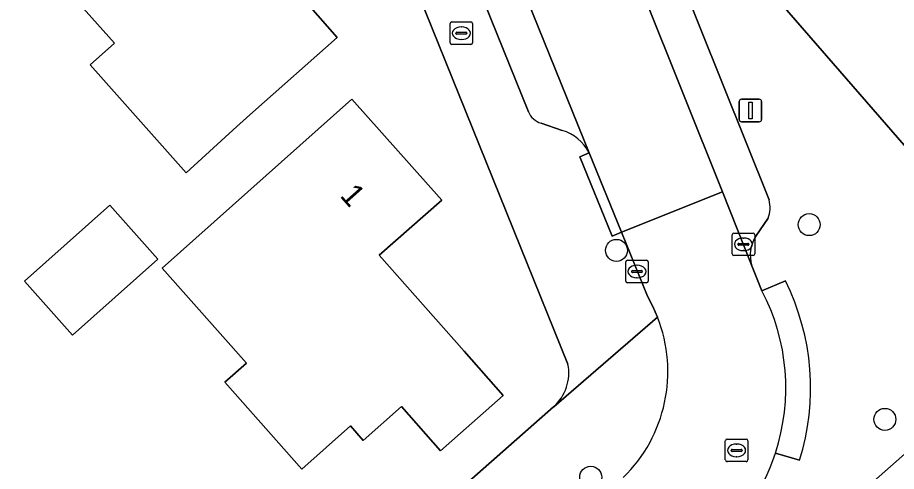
# Model space of a CAD drawing. Extents: x 157320 to 158835, y 386650 to 388491.
# Drawn here: x 157714.11 to 157753.09, y 387943.85 to 387963.99 of the extents above; entities that cross this region are included whole.
import ezdxf

# ---------------------------------------------------------------- set-up
doc = ezdxf.new("R2010")
doc.units = 0
for name, color, linetype in [('IMGEO_Boom', 7, 'Continuous'), ('IMGEO_Brandkraan', 7, 'Continuous'), ('IMGEO_Erf', 7, 'Continuous'), ('IMGEO_Kolk', 7, 'Continuous'), ('IMGEO_Lichtmast', 7, 'Continuous'), ('IMGEO_Pand', 7, 'Continuous'), ('IMGEO_Pand_nummerreeks', 7, 'Continuous'), ('IMGEO_Parkeervlak_open', 7, 'Continuous'), ('IMGEO_Rijbaan_lokaal_open', 7, 'Continuous'), ('IMGEO_Rioolput', 7, 'Continuous'), ('IMGEO_Voetpad_open', 7, 'Continuous')]:
    doc.layers.add(name, color=color, linetype=linetype)

msp = doc.modelspace()

# ---------------------------------------------------------------- linework, layer by layer
at = {"layer": 'IMGEO_Boom'}
for centre in [(157749.218, 387954.802), (157740.672, 387953.659), (157752.575, 387946.158), (157739.532, 387943.589)]:
    msp.add_circle(centre, 0.489, dxfattribs=at)
at = {"layer": 'IMGEO_Brandkraan'}
for p, q in [((157733.364, 387963.799), (157734.216, 387963.799)), ((157733.289, 387962.873), (157733.289, 387963.725)), ((157733.777, 387963.579), (157733.802, 387963.579)), ((157734.29, 387963.725), (157734.29, 387962.873)), ((157733.548, 387963.293), (157733.548, 387963.305)), ((157733.986, 387963.256), (157733.588, 387963.256)), ((157733.591, 387963.342), (157733.989, 387963.342)), ((157733.8, 387963.019), (157733.775, 387963.019)), ((157734.032, 387963.305), (157734.032, 387963.293)), ((157734.216, 387962.799), (157733.364, 387962.799))]:
    msp.add_line(p, q, dxfattribs=at)
for points in [[(157733.364, 387963.799), (157734.216, 387963.799)], [(157733.289, 387962.873), (157733.289, 387963.725)], [(157734.29, 387963.725), (157734.29, 387962.873)], [(157734.216, 387962.799), (157733.364, 387962.799)]]:
    msp.add_lwpolyline(points, dxfattribs=at)
for centre, radius, start, end in [((157733.366, 387963.723), 0.0765, 91.552, 178.448), ((157733.366, 387963.723), 0.0765, 91.552, 178.448), ((157734.214, 387963.723), 0.0765, 1.552, 88.448), ((157734.214, 387963.723), 0.0765, 1.552, 88.448), ((157733.588, 387963.302), 0.0403, 85.8775, 175.7526), ((157733.585, 387963.292), 0.0366, 178.938, 274.7102), ((157733.989, 387963.299), 0.043, 264.8664, 352.4533), ((157733.993, 387963.304), 0.0386, 1.7309, 96.639), ((157733.366, 387962.875), 0.0765, 181.552, 268.448), ((157733.366, 387962.875), 0.0765, 181.552, 268.448), ((157734.214, 387962.875), 0.0765, 271.552, 358.448), ((157734.214, 387962.875), 0.0765, 271.552, 358.448)]:
    msp.add_arc(centre, radius, start, end, dxfattribs=at)
for centre, major_axis, ratio, start_param, end_param in [((157733.776, 387963.299), (-0.387, 0.002), 0.722429, 4.712389, 7.853982), ((157733.801, 387963.299), (-0.39, 0.002), 0.717154, 1.570796, 4.712389)]:
    msp.add_ellipse(centre, major_axis=major_axis, ratio=ratio, start_param=start_param, end_param=end_param, dxfattribs=at)
at = {"layer": 'IMGEO_Erf'}
for points in [[(157732.465, 388000), (157734.153, 387996.044), (157745.758, 387967.175), (157756.882, 387954.369)], [(157738.52, 387948.612), (157727.978, 387974.746), (157728.727, 387976.286)], [(157768.419, 387957.84), (157741.631, 387934.174), (157744.27, 387931.19), (157746.63, 387933.277), (157746.359, 387933.585), (157748.138, 387935.158), (157749.955, 387936.764), (157750.226, 387936.456), (157751.358, 387937.457), (157751.604, 387937.18), (157752.593, 387938.054), (157752.347, 387938.331), (157752.456, 387938.428), (157752.586, 387938.543), (157752.832, 387938.266), (157753.836, 387939.153)], [(157709.573, 387921.749), (157716.058, 387927.469), (157721.233, 387932.033), (157734.51, 387943.741), (157737.884, 387946.716)]]:
    msp.add_lwpolyline(points, dxfattribs=at)
for points in [[(157714.892, 387966.803), (157719.582, 387970.97), (157723.32, 387974.29), (157727.28, 387969.82), (157724.53, 387967.4), (157728.28, 387963.11), (157724.543, 387959.789), (157723.828, 387959.153), (157721.579, 387957.108), (157717.321, 387961.897), (157718.4, 387962.856)], [(157728.93, 387960.37), (157732.92, 387955.89), (157730.14, 387953.45), (157733.91, 387949.18), (157735.644, 387947.216), (157732.869, 387944.76), (157731.136, 387946.722), (157729.44, 387945.22), (157728.868, 387945.864), (157726.714, 387943.951), (157723.294, 387947.803), (157724.258, 387948.659), (157720.521, 387952.868)], [(157718.196, 387955.661), (157720.326, 387953.274), (157716.544, 387949.901), (157714.415, 387952.287)]]:
    msp.add_lwpolyline(points, close=True, dxfattribs=at)
msp.add_arc((157736.523, 387948.227), 2.034, 312.0066, 10.9061, dxfattribs=at)
at = {"layer": 'IMGEO_Kolk'}
for p, q in [((157745.877, 387954.428), (157746.729, 387954.428)), ((157745.802, 387953.502), (157745.802, 387954.354)), ((157746.29, 387954.208), (157746.315, 387954.208)), ((157746.803, 387954.354), (157746.803, 387953.502)), ((157746.061, 387953.922), (157746.061, 387953.934)), ((157746.499, 387953.885), (157746.101, 387953.885)), ((157746.104, 387953.971), (157746.502, 387953.971)), ((157746.313, 387953.648), (157746.288, 387953.648)), ((157746.545, 387953.934), (157746.545, 387953.922)), ((157746.729, 387953.428), (157745.877, 387953.428)), ((157741.079, 387952.295), (157741.079, 387953.147)), ((157741.154, 387953.221), (157742.006, 387953.221)), ((157741.567, 387953.001), (157741.592, 387953.001)), ((157742.08, 387953.147), (157742.08, 387952.295)), ((157741.338, 387952.715), (157741.338, 387952.727)), ((157741.776, 387952.678), (157741.378, 387952.678)), ((157741.381, 387952.764), (157741.779, 387952.764)), ((157741.822, 387952.727), (157741.822, 387952.715)), ((157742.006, 387952.221), (157741.154, 387952.221)), ((157741.59, 387952.441), (157741.565, 387952.441))]:
    msp.add_line(p, q, dxfattribs=at)
for points in [[(157745.877, 387954.428), (157746.729, 387954.428)], [(157745.802, 387953.502), (157745.802, 387954.354)], [(157746.803, 387954.354), (157746.803, 387953.502)], [(157746.729, 387953.428), (157745.877, 387953.428)], [(157741.079, 387952.295), (157741.079, 387953.147)], [(157741.154, 387953.221), (157742.006, 387953.221)], [(157742.08, 387953.147), (157742.08, 387952.295)], [(157742.006, 387952.221), (157741.154, 387952.221)]]:
    msp.add_lwpolyline(points, dxfattribs=at)
for centre, radius, start, end in [((157745.879, 387954.352), 0.0765, 91.552, 178.448), ((157745.879, 387954.352), 0.0765, 91.552, 178.448), ((157746.727, 387954.352), 0.0765, 1.552, 88.448), ((157746.727, 387954.352), 0.0765, 1.552, 88.448), ((157746.101, 387953.931), 0.0403, 85.8775, 175.7526), ((157746.098, 387953.921), 0.0366, 178.938, 274.7102), ((157746.502, 387953.928), 0.043, 264.8664, 352.4533), ((157746.506, 387953.933), 0.0386, 1.7309, 96.639), ((157745.879, 387953.504), 0.0765, 181.552, 268.448), ((157745.879, 387953.504), 0.0765, 181.552, 268.448), ((157746.727, 387953.504), 0.0765, 271.552, 358.448), ((157746.727, 387953.504), 0.0765, 271.552, 358.448), ((157741.156, 387953.145), 0.0765, 91.552, 178.448), ((157741.156, 387953.145), 0.0765, 91.552, 178.448), ((157742.004, 387953.145), 0.0765, 1.552, 88.448), ((157742.004, 387953.145), 0.0765, 1.552, 88.448), ((157741.378, 387952.724), 0.0403, 85.8775, 175.7526), ((157741.375, 387952.714), 0.0366, 178.938, 274.7102), ((157741.779, 387952.721), 0.043, 264.8664, 352.4533), ((157741.783, 387952.726), 0.0386, 1.7309, 96.639), ((157741.156, 387952.297), 0.0765, 181.552, 268.448), ((157741.156, 387952.297), 0.0765, 181.552, 268.448), ((157742.004, 387952.297), 0.0765, 271.552, 358.448), ((157742.004, 387952.297), 0.0765, 271.552, 358.448)]:
    msp.add_arc(centre, radius, start, end, dxfattribs=at)
for centre, major_axis, ratio, start_param, end_param in [((157746.289, 387953.928), (-0.387, 0.002), 0.722429, 4.712389, 7.853982), ((157746.314, 387953.928), (-0.39, 0.002), 0.717154, 1.570796, 4.712389), ((157741.566, 387952.721), (-0.387, 0.002), 0.722429, 4.712389, 7.853982), ((157741.591, 387952.721), (-0.39, 0.002), 0.717154, 1.570796, 4.712389)]:
    msp.add_ellipse(centre, major_axis=major_axis, ratio=ratio, start_param=start_param, end_param=end_param, dxfattribs=at)
at = {"layer": 'IMGEO_Lichtmast'}
for p, q in [((157746.115, 387959.467), (157746.115, 387960.267)), ((157746.115, 387960.267), (157746.115, 387959.467)), ((157746.215, 387960.367), (157747.005, 387960.367)), ((157747.005, 387960.367), (157746.215, 387960.367)), ((157747.105, 387960.267), (157747.105, 387959.467)), ((157747.105, 387959.467), (157747.105, 387960.267)), ((157747.005, 387959.367), (157746.215, 387959.367)), ((157746.215, 387959.367), (157747.005, 387959.367))]:
    msp.add_line(p, q, dxfattribs=at)
msp.add_lwpolyline([(157746.535, 387960.242), (157746.685, 387960.242), (157746.685, 387959.492), (157746.535, 387959.492), (157746.535, 387960.242)], dxfattribs=at)
for centre, start, end in [((157746.215, 387960.267), 90, 180), ((157746.215, 387960.267), 90, 180), ((157747.005, 387960.267), 0, 90), ((157747.005, 387960.267), 360, 90), ((157746.215, 387959.467), 180, 270), ((157746.215, 387959.467), 180, 270), ((157747.005, 387959.467), 270, 0), ((157747.005, 387959.467), 270, 0)]:
    msp.add_arc(centre, 0.1, start, end, dxfattribs=at)
at = {"layer": 'IMGEO_Pand'}
for points in [[(157724.53, 387967.4), (157727.28, 387969.82), (157723.32, 387974.29), (157719.582, 387970.97), (157714.892, 387966.803), (157718.4, 387962.856), (157717.321, 387961.897), (157721.579, 387957.108), (157723.828, 387959.153), (157724.543, 387959.789), (157728.28, 387963.11)], [(157730.14, 387953.45), (157732.92, 387955.89), (157728.93, 387960.37), (157720.521, 387952.868), (157724.258, 387948.659), (157723.294, 387947.803), (157726.714, 387943.951), (157728.868, 387945.864), (157729.44, 387945.22), (157731.136, 387946.722), (157732.869, 387944.76), (157735.644, 387947.216), (157733.91, 387949.18)], [(157720.326, 387953.274), (157718.196, 387955.661), (157714.415, 387952.287), (157716.544, 387949.901)]]:
    msp.add_lwpolyline(points, close=True, dxfattribs=at)
at = {"layer": 'IMGEO_Parkeervlak_open'}
for points in [[(157727.625, 388000), (157729.598, 387995.672), (157745.369, 387956.26), (157746.681, 387952.98)], [(157747.441, 387955.898), (157743.333, 387966.168), (157731.443, 387995.898)], [(157739.464, 387957.991), (157735.214, 387968.501)], [(157734.515, 387965.39), (157736.762, 387959.802)], [(157737.324, 387959.306), (157738.261, 387958.984)], [(157746.856, 387954.293), (157747.404, 387955.088)]]:
    msp.add_lwpolyline(points, dxfattribs=at)
for centre, radius, start, end in [((157737.597, 387960.182), 0.917, 204.4547, 252.6845), ((157737.696, 387957.074), 1.991, 27.4054, 73.5196), ((157746.097, 387955.554), 1.387, 340.3893, 14.3799), ((157748.136, 387953.454), 1.53, 146.7599, 198.0565)]:
    msp.add_arc(centre, radius, start, end, dxfattribs=at)
at = {"layer": 'IMGEO_Rijbaan_lokaal_open'}
for points in [[(157725.786, 387991.843), (157728.214, 387985.833), (157729.637, 387982.309), (157733.766, 387972.086), (157735.214, 387968.501), (157739.464, 387957.991), (157740.89, 387954.469), (157745.369, 387956.26), (157729.598, 387995.672)], [(157747.121, 387951.869), (157746.681, 387952.98), (157745.369, 387956.26), (157740.89, 387954.469), (157742.041, 387951.628), (157742.286, 387951.169), (157742.495, 387950.693)]]:
    msp.add_lwpolyline(points, dxfattribs=at)
for centre, radius, start, end in [((157738.883, 387947.553), 9.3, 341.8986, 27.6524), ((157736.343, 387948.283), 6.607, 314.5126, 21.3891), ((157738.896, 387947.551), 9.287, 308.2035, 341.8823)]:
    msp.add_arc(centre, radius, start, end, dxfattribs=at)
at = {"layer": 'IMGEO_Rioolput'}
for p, q in [((157745.499, 387944.354), (157745.499, 387945.206)), ((157745.574, 387945.28), (157746.426, 387945.28)), ((157745.987, 387945.06), (157746.012, 387945.06)), ((157746.5, 387945.206), (157746.5, 387944.354)), ((157745.758, 387944.774), (157745.758, 387944.786)), ((157746.196, 387944.737), (157745.798, 387944.737)), ((157745.801, 387944.823), (157746.199, 387944.823)), ((157746.242, 387944.786), (157746.242, 387944.774)), ((157746.426, 387944.28), (157745.574, 387944.28)), ((157746.01, 387944.5), (157745.985, 387944.5))]:
    msp.add_line(p, q, dxfattribs=at)
for points in [[(157745.499, 387944.354), (157745.499, 387945.206)], [(157745.574, 387945.28), (157746.426, 387945.28)], [(157746.5, 387945.206), (157746.5, 387944.354)], [(157746.426, 387944.28), (157745.574, 387944.28)]]:
    msp.add_lwpolyline(points, dxfattribs=at)
for centre, radius, start, end in [((157745.576, 387945.204), 0.0765, 91.552, 178.448), ((157745.576, 387945.204), 0.0765, 91.552, 178.448), ((157746.424, 387945.204), 0.0765, 1.552, 88.448), ((157746.424, 387945.204), 0.0765, 1.552, 88.448), ((157745.798, 387944.783), 0.0403, 85.8775, 175.7526), ((157745.795, 387944.773), 0.0366, 178.938, 274.7102), ((157746.199, 387944.78), 0.043, 264.8664, 352.4533), ((157746.203, 387944.785), 0.0386, 1.7309, 96.639), ((157745.576, 387944.356), 0.0765, 181.552, 268.448), ((157745.576, 387944.356), 0.0765, 181.552, 268.448), ((157746.424, 387944.356), 0.0765, 271.552, 358.448), ((157746.424, 387944.356), 0.0765, 271.552, 358.448)]:
    msp.add_arc(centre, radius, start, end, dxfattribs=at)
for centre, major_axis, ratio, start_param, end_param in [((157745.986, 387944.78), (-0.387, 0.002), 0.722429, 4.712389, 7.853982), ((157746.011, 387944.78), (-0.39, 0.002), 0.717154, 1.570796, 4.712389)]:
    msp.add_ellipse(centre, major_axis=major_axis, ratio=ratio, start_param=start_param, end_param=end_param, dxfattribs=at)
at = {"layer": 'IMGEO_Voetpad_open'}
for points in [[(157728.727, 387976.286), (157727.978, 387974.746), (157738.52, 387948.612)], [(157761.064, 387956.447), (157760.28, 387957.32), (157760.174, 387957.443), (157756.882, 387954.369), (157745.758, 387967.175), (157743.333, 387966.168), (157747.441, 387955.898)], [(157736.762, 387959.802), (157734.515, 387965.39)], [(157738.261, 387958.984), (157737.324, 387959.306)], [(157740.89, 387954.469), (157740.482, 387954.297), (157739.051, 387957.819), (157739.464, 387957.991)], [(157744.64, 387940.253), (157739.524, 387935.748), (157740.22, 387934.933), (157741.216, 387933.807), (157741.631, 387934.174), (157768.419, 387957.84)], [(157747.404, 387955.088), (157746.856, 387954.293)], [(157737.884, 387946.716), (157737.886, 387946.716), (157742.495, 387950.693), (157742.286, 387951.169), (157742.041, 387951.628), (157740.89, 387954.469)], [(157746.681, 387952.98), (157747.121, 387951.869), (157748.165, 387952.304)], [(157748.165, 387952.304), (157747.121, 387951.869)], [(157742.495, 387950.693), (157737.886, 387946.716), (157737.884, 387946.716), (157734.51, 387943.741), (157721.233, 387932.033), (157716.058, 387927.469), (157709.573, 387921.749)], [(157747.723, 387944.663), (157748.786, 387944.342)], [(157748.786, 387944.342), (157747.723, 387944.663)]]:
    msp.add_lwpolyline(points, dxfattribs=at)
msp.add_lwpolyline([(157740.89, 387954.469), (157739.464, 387957.991), (157739.051, 387957.819), (157740.482, 387954.297)], close=True, dxfattribs=at)
for centre, radius, start, end in [((157737.597, 387960.182), 0.917, 204.4547, 252.6845), ((157737.696, 387957.074), 1.991, 27.4054, 73.5196), ((157746.097, 387955.554), 1.387, 340.3893, 14.3799), ((157748.136, 387953.454), 1.53, 146.7599, 198.0565), ((157738.631, 387947.555), 10.651, 342.442, 26.4775), ((157738.631, 387947.555), 10.651, 342.442, 26.4775), ((157738.883, 387947.553), 9.3, 341.8986, 27.6524), ((157736.343, 387948.283), 6.607, 314.5126, 21.3891), ((157736.523, 387948.227), 2.034, 312.0066, 10.9061), ((157738.896, 387947.551), 9.287, 308.2035, 341.8823)]:
    msp.add_arc(centre, radius, start, end, dxfattribs=at)

# ---------------------------------------------------------------- texts
at = {"layer": 'IMGEO_Pand_nummerreeks'}
msp.add_text('1', height=1, rotation=311.6882, dxfattribs=at).set_placement((157728.368, 387956.069))

doc.saveas('drawing.dxf')
